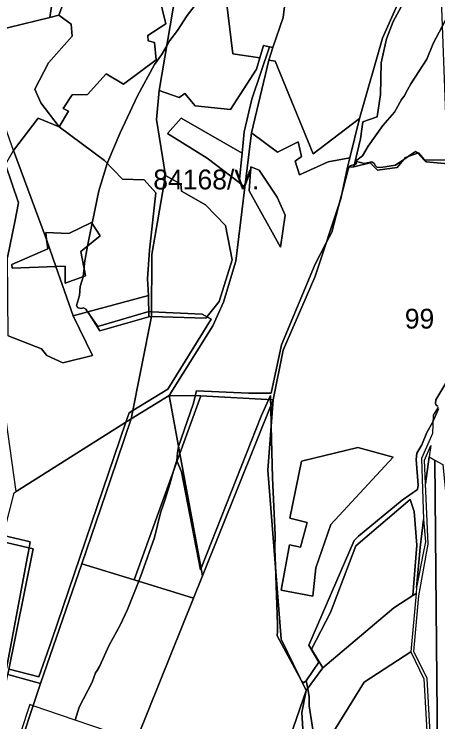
# Model space of a CAD drawing. Extents: x -477304 to -465429, y -1159113 to -1149210.
# Drawn here: x -470956 to -470635, y -1155977 to -1155441 of the extents above; entities that cross this region are included whole.
import ezdxf

# ---------------------------------------------------------------- set-up
doc = ezdxf.new("R2010")
doc.units = 0
for name, color, linetype in [('BPEJ_s', 7, 'Continuous'), ('PUPFL_s', 7, 'Continuous'), ('trav_porost_s', 7, 'Continuous')]:
    doc.layers.add(name, color=color, linetype=linetype)

msp = doc.modelspace()

# ---------------------------------------------------------------- linework, layer by layer
at = {"layer": 'BPEJ_s'}
for points in [[(-470803.32, -1155414.27), (-470824.78, -1155442.11), (-470832.22, -1155453.58), (-470837.95, -1155461.02), (-470840.25, -1155465.06), (-470844.12, -1155471.85), (-470849.43, -1155479.29), (-470862.39, -1155502.88), (-470875.56, -1155530.92), (-470884.91, -1155553.02), (-470885.3, -1155554.28), (-470891.71, -1155574.91), (-470896.71, -1155599.46), (-470898.68, -1155609.13), (-470900.11, -1155616.65), (-470902.55, -1155629.51), (-470902.87, -1155633.33), (-470903.4, -1155639.71), (-470903.46, -1155639.91), (-470905.74, -1155647.36)], [(-470900.11, -1155616.65), (-470898.68, -1155609.13), (-470896.71, -1155599.46), (-470891.71, -1155574.91), (-470885.3, -1155554.28), (-470884.91, -1155553.02), (-470875.56, -1155530.92), (-470862.39, -1155502.88), (-470849.43, -1155479.29), (-470844.12, -1155471.85), (-470840.25, -1155465.06), (-470837.95, -1155461.02), (-470832.22, -1155453.58), (-470824.78, -1155442.11), (-470803.32, -1155414.27)], [(-470615.49, -1155415.44), (-470627.6, -1155442.53), (-470628.17, -1155443.6), (-470631.75, -1155450.36), (-470638.65, -1155463.36), (-470643.54, -1155475.25), (-470655.65, -1155493.95), (-470657.96, -1155498.38), (-470660.53, -1155503.3), (-470662.66, -1155505.85), (-470667.97, -1155515.2), (-470676.68, -1155525.4), (-470687.94, -1155541.12), (-470692.19, -1155548.35), (-470697.35, -1155552.49)], [(-470678.17, -1155557.27), (-470681.36, -1155557.06), (-470682.15, -1155555.83), (-470683.27, -1155554.08), (-470684.97, -1155553.02), (-470690.92, -1155554.3), (-470697.35, -1155552.49), (-470692.19, -1155548.35), (-470687.94, -1155541.12), (-470676.68, -1155525.4), (-470667.97, -1155515.2), (-470662.66, -1155505.85), (-470660.53, -1155503.3), (-470657.96, -1155498.38), (-470655.65, -1155493.95), (-470643.54, -1155475.25), (-470638.65, -1155463.36), (-470631.75, -1155450.36), (-470628.17, -1155443.6), (-470627.6, -1155442.53), (-470615.49, -1155415.44)], [(-470650.35, -1155546.28), (-470650.12, -1155546.43), (-470645.45, -1155551.75), (-470645.09, -1155551.74), (-470644.83, -1155551.74), (-470590.63, -1155551.32), (-470581.28, -1155546.43), (-470555.78, -1155550.68), (-470531.47, -1155542.36), (-470527.63, -1155543.83), (-470524.07, -1155539.83), (-470493.74, -1155529.44), (-470493.16, -1155529.69), (-470492.25, -1155530.07), (-470491.89, -1155531.07), (-470487.53, -1155543.21)], [(-470634.61, -1155740), (-470638.89, -1155749.78), (-470639.07, -1155750.2), (-470643.32, -1155757.85), (-470647.15, -1155767.2), (-470650.97, -1155773.57), (-470651.4, -1155778.25), (-470649.91, -1155797.8), (-470650.55, -1155800.98), (-470662.02, -1155809.06), (-470695.17, -1155836.26), (-470698.36, -1155839.66), (-470732.78, -1155918.91), (-470725.13, -1155931.66), (-470734.62, -1155945.77), (-470735.86, -1155946.6), (-470737.03, -1155947.38), (-470738.13, -1155946.1), (-470738.3, -1155945.9), (-470756.58, -1155911.69), (-470756.49, -1155908.13), (-470756.36, -1155903.19), (-470758.01, -1155858.65), (-470758.49, -1155845.61), (-470758.27, -1155835.62), (-470760.19, -1155792.27), (-470761.19, -1155753.09), (-470761.58, -1155737.95), (-470761.71, -1155733.11), (-470761.79, -1155729.72), (-470763.23, -1155733.02), (-470768.69, -1155745.53), (-470814.21, -1155860.47), (-470814.75, -1155861.84), (-470829.03, -1155787.6), (-470832.39, -1155779.67), (-470832.68, -1155778.99), (-470832.01, -1155772.94), (-470831.37, -1155768.69), (-470831.28, -1155768.44), (-470827.09, -1155756.18), (-470820.11, -1155735.75), (-470818.83, -1155730.23), (-470818.79, -1155730.07), (-470817.76, -1155726.34), (-470778.46, -1155728.1), (-470763.37, -1155728.1), (-470761.2, -1155728.1), (-470753.39, -1155691.56), (-470727.89, -1155630.36), (-470719.49, -1155614.13), (-470715.35, -1155606.14), (-470710.31, -1155586.65), (-470706.86, -1155573.3), (-470702.82, -1155557.7), (-470702.12, -1155556.9), (-470701.33, -1155556), (-470698.19, -1155555.01), (-470697.29, -1155554.72), (-470696.66, -1155554.08), (-470697.35, -1155552.49), (-470690.92, -1155554.3), (-470684.97, -1155553.02), (-470683.27, -1155554.08), (-470682.15, -1155555.83), (-470681.36, -1155557.06), (-470678.17, -1155557.27), (-470667.12, -1155555.36), (-470660.82, -1155551.1), (-470657.65, -1155548.96), (-470652.03, -1155545.16), (-470650.35, -1155546.28)], [(-470590.63, -1155551.32), (-470644.83, -1155551.74), (-470645.09, -1155551.74), (-470645.45, -1155551.75), (-470650.12, -1155546.43), (-470650.35, -1155546.28), (-470652.03, -1155545.16), (-470657.65, -1155548.96), (-470660.82, -1155551.1), (-470667.12, -1155555.36), (-470678.17, -1155557.27)], [(-470697.35, -1155552.49), (-470696.66, -1155554.08), (-470697.29, -1155554.72), (-470698.19, -1155555.01), (-470701.33, -1155556), (-470702.12, -1155556.9), (-470702.82, -1155557.7), (-470706.86, -1155573.3), (-470710.31, -1155586.65), (-470715.35, -1155606.14), (-470719.49, -1155614.13), (-470727.89, -1155630.36), (-470753.39, -1155691.56), (-470761.2, -1155728.1), (-470763.37, -1155728.1), (-470778.46, -1155728.1), (-470817.76, -1155726.34), (-470818.79, -1155730.07), (-470818.83, -1155730.23), (-470820.11, -1155735.75), (-470827.09, -1155756.18), (-470831.28, -1155768.44), (-470831.37, -1155768.69), (-470832.01, -1155772.94), (-470832.68, -1155778.99), (-470835.03, -1155786.95), (-470837.99, -1155797.01), (-470841.35, -1155808.42), (-470842.91, -1155812.81), (-470844.97, -1155818.62), (-470849.64, -1155837.32), (-470858.78, -1155863.67), (-470861.47, -1155870.36), (-470870.04, -1155891.71), (-470875.56, -1155903.61), (-470883.85, -1155918.91), (-470891.07, -1155935.06), (-470892.9, -1155937.93), (-470894.05, -1155939.73), (-470896.6, -1155946.96), (-470906.58, -1155965.66), (-470909.63, -1155975.55), (-470941.33, -1155964.71), (-470943.92, -1155963.82), (-470945.68, -1155969.06), (-470955.68, -1156000)], [(-470959.63, -1155936.95), (-470936.97, -1155942.92), (-470927.43, -1155915.5), (-470871.18, -1155750.08), (-470868.76, -1155742.98), (-470865.88, -1155741.2), (-470839.44, -1155724.92), (-470806.72, -1155672.01), (-470813.52, -1155668.19), (-470851.87, -1155666.36), (-470853.68, -1155666.27), (-470853.82, -1155666.31), (-470892.42, -1155677.46), (-470898.68, -1155668.56), (-470900.16, -1155666.47), (-470901.49, -1155664.57), (-470903.18, -1155663.51), (-470904.67, -1155663.94), (-470907.65, -1155663.51), (-470908.5, -1155661.81), (-470906.16, -1155654.16), (-470905.74, -1155647.36), (-470903.46, -1155639.91), (-470903.4, -1155639.71), (-470902.87, -1155633.33), (-470902.55, -1155629.51), (-470900.11, -1155616.65)], [(-470905.74, -1155647.36), (-470906.16, -1155654.16), (-470908.5, -1155661.81), (-470907.65, -1155663.51), (-470904.67, -1155663.94), (-470903.18, -1155663.51), (-470901.49, -1155664.57), (-470900.16, -1155666.47), (-470898.68, -1155668.56), (-470892.42, -1155677.46), (-470853.82, -1155666.31), (-470853.68, -1155666.27), (-470851.87, -1155666.36), (-470813.52, -1155668.19), (-470806.72, -1155672.01), (-470839.44, -1155724.92), (-470865.88, -1155741.2), (-470868.76, -1155742.98), (-470871.18, -1155750.08), (-470927.43, -1155915.5), (-470936.97, -1155942.92), (-470959.63, -1155936.95)], [(-470628.24, -1155719.18), (-470636.52, -1155733.2), (-470636.95, -1155735.97), (-470636.31, -1155737.24), (-470635.53, -1155737.63), (-470635.04, -1155737.88)], [(-470635.04, -1155737.88), (-470635.53, -1155737.63), (-470636.31, -1155737.24), (-470636.95, -1155735.97), (-470636.52, -1155733.2), (-470628.24, -1155719.18)], [(-470869.4, -1155989.24), (-470909.63, -1155975.55), (-470906.58, -1155965.66), (-470896.6, -1155946.96), (-470894.05, -1155939.73), (-470892.9, -1155937.93), (-470891.07, -1155935.06), (-470883.85, -1155918.91), (-470875.56, -1155903.61), (-470870.04, -1155891.71), (-470861.47, -1155870.36), (-470858.78, -1155863.67), (-470849.64, -1155837.32), (-470844.97, -1155818.62), (-470842.91, -1155812.81), (-470841.35, -1155808.42), (-470837.99, -1155797.01), (-470835.03, -1155786.95), (-470832.68, -1155778.99), (-470832.39, -1155779.67), (-470829.03, -1155787.6), (-470814.75, -1155861.84), (-470814.21, -1155860.47), (-470768.69, -1155745.53), (-470763.23, -1155733.02), (-470761.79, -1155729.72), (-470761.71, -1155733.11), (-470761.58, -1155737.95), (-470761.19, -1155753.09), (-470760.19, -1155792.27), (-470758.27, -1155835.62), (-470758.49, -1155845.61), (-470758.01, -1155858.65), (-470756.36, -1155903.19), (-470756.49, -1155908.13)], [(-470729.8, -1155982.65), (-470732.35, -1155964.81), (-470732.35, -1155958.01), (-470733.52, -1155951.73), (-470734.62, -1155945.77), (-470725.13, -1155931.66), (-470732.78, -1155918.91), (-470698.36, -1155839.66), (-470695.17, -1155836.26), (-470662.02, -1155809.06), (-470650.55, -1155800.98), (-470649.91, -1155797.8), (-470651.4, -1155778.25), (-470650.97, -1155773.57), (-470647.15, -1155767.2), (-470643.32, -1155757.85), (-470639.07, -1155750.2), (-470638.89, -1155749.78), (-470634.61, -1155740)], [(-470963.86, -1155835.82), (-470946.75, -1155839.87), (-470945.56, -1155840.15), (-470943.56, -1155840.62), (-470944.41, -1155845.13), (-470945.17, -1155849.18), (-470945.89, -1155853.04), (-470961.58, -1155936.43)], [(-470961.58, -1155936.43), (-470945.89, -1155853.04), (-470945.17, -1155849.18), (-470944.41, -1155845.13), (-470943.56, -1155840.62), (-470945.56, -1155840.15), (-470946.75, -1155839.87), (-470963.86, -1155835.82)], [(-470756.49, -1155908.13), (-470756.58, -1155911.69), (-470738.3, -1155945.9), (-470738.13, -1155946.1), (-470737.03, -1155947.38), (-470735.86, -1155946.6), (-470734.62, -1155945.77)], [(-470734.62, -1155945.77), (-470733.52, -1155951.73), (-470732.35, -1155958.01), (-470732.35, -1155964.81), (-470729.8, -1155982.65)], [(-470869.4, -1155989.24), (-470909.63, -1155975.55), (-470941.33, -1155964.71), (-470943.92, -1155963.82), (-470945.68, -1155969.06), (-470955.68, -1156000)]]:
    msp.add_lwpolyline(points, dxfattribs=at)
at = {"layer": 'PUPFL_s'}
for points in [[(-470871.72, -1155069.23), (-470864.73, -1155053.8), (-470854.75, -1155056.73), (-470874.14, -1155116.56), (-470891.69, -1155151.09), (-470909.48, -1155237), (-470913.11, -1155340.83), (-470928.65, -1155443.54), (-470970.24, -1155453.73), (-470967.13, -1155420.04), (-470969.04, -1155388.49), (-470964.39, -1155378.06), (-470961.07, -1155361.45), (-470948.05, -1155328.45), (-470939.67, -1155293.89), (-470930.5, -1155258.99), (-470928.23, -1155233.59), (-470914.76, -1155194.26), (-470902.7, -1155138.01), (-470885.31, -1155112)], [(-470918.74, -1155512.46), (-470914.5, -1155514.69), (-470921.58, -1155526.43), (-470935.6, -1155508.15), (-470940.1, -1155497.88), (-470929.64, -1155478.08), (-470911.74, -1155457.8), (-470912.71, -1155448.67), (-470922.05, -1155441.92), (-470914.07, -1155420.94), (-470891.17, -1155389.39), (-470881.07, -1155389.42), (-470858.93, -1155402.46), (-470834.63, -1155411.25), (-470845.92, -1155427.52), (-470841.03, -1155448.43), (-470854.55, -1155457.33), (-470854.44, -1155461.29), (-470849.51, -1155462.48), (-470848.33, -1155475.59), (-470872.99, -1155494.02), (-470886.14, -1155486.32), (-470900.13, -1155501.98), (-470911.95, -1155502.2)], [(-470846.06, -1155498.98), (-470833.3, -1155424.47), (-470816.57, -1155405.28), (-470813.84, -1155406.6), (-470809.39, -1155401.97), (-470798.66, -1155402.57), (-470790.23, -1155471.13), (-470769.86, -1155474.17), (-470772.33, -1155482.67), (-470792.13, -1155513.38), (-470818.81, -1155510.6), (-470826.44, -1155501.31), (-470830.83, -1155504.1)], [(-470922.05, -1155441.92), (-470912.71, -1155448.67), (-470911.74, -1155457.8), (-470929.64, -1155478.08), (-470940.1, -1155497.88), (-470935.6, -1155508.15), (-470921.58, -1155526.43), (-470937.69, -1155519.96), (-470956.34, -1155544.22), (-470973.93, -1155494.85), (-470970.24, -1155453.73), (-470928.65, -1155443.54)], [(-470809.76, -1155550.11), (-470785.36, -1155568.52), (-470781.15, -1155572.05), (-470788.03, -1155628.06), (-470797.33, -1155659.07), (-470805.33, -1155677.06), (-470838.45, -1155729.83), (-470867.12, -1155747.52), (-470851.9, -1155669.99), (-470810.59, -1155671.29), (-470800.52, -1155658.77), (-470790.72, -1155627.04), (-470795.75, -1155601.15), (-470810.95, -1155585.59), (-470829.06, -1155575.05), (-470829.49, -1155569.8), (-470841.25, -1155563.35), (-470847.9, -1155520.82), (-470846.06, -1155498.98), (-470830.83, -1155504.1), (-470826.44, -1155501.31), (-470818.81, -1155510.6), (-470792.13, -1155513.38), (-470772.33, -1155482.67), (-470769.86, -1155474.17), (-470767.14, -1155464.8), (-470762.48, -1155465.88), (-470775.79, -1155505.48), (-470781.74, -1155530.23), (-470783.18, -1155546.4), (-470829.45, -1155519.76), (-470839.78, -1155531.52)], [(-470781.15, -1155572.05), (-470785.36, -1155568.52), (-470783.18, -1155546.4), (-470781.74, -1155530.23), (-470775.79, -1155505.48), (-470762.48, -1155465.88), (-470759.85, -1155466.47), (-470763.02, -1155475.87), (-470776.11, -1155530.99)], [(-470694.5, -1155520.04), (-470701.68, -1155550.02), (-470717.98, -1155552.87), (-470739.86, -1155562.67), (-470743.12, -1155552.54), (-470738.19, -1155548.88), (-470740.78, -1155537.66), (-470756.43, -1155545.64), (-470776.11, -1155530.99), (-470763.02, -1155475.87), (-470758.18, -1155476.61), (-470729.4, -1155546.99)], [(-470914.4, -1155607.17), (-470931.76, -1155606.45), (-470931.29, -1155611.8), (-470956.34, -1155544.22), (-470937.69, -1155519.96), (-470921.58, -1155526.43), (-470887.47, -1155552.04), (-470873.85, -1155566.12), (-470857.35, -1155566.55), (-470848.58, -1155576.39), (-470853.43, -1155619.92), (-470854.73, -1155641.51), (-470854.13, -1155654.23), (-470900.02, -1155666.43), (-470911.17, -1155669.39), (-470924.17, -1155632.19), (-470917.24, -1155631.92), (-470917.13, -1155644.81), (-470901.67, -1155639.27), (-470905.37, -1155620.88), (-470890.53, -1155608.96), (-470897.12, -1155598.83)], [(-470785.36, -1155568.52), (-470809.76, -1155550.11), (-470839.78, -1155531.52), (-470829.45, -1155519.76), (-470783.18, -1155546.4)], [(-470805.33, -1155677.06), (-470797.33, -1155659.07), (-470788.03, -1155628.06), (-470781.15, -1155572.05), (-470776.11, -1155530.99), (-470756.43, -1155545.64), (-470740.78, -1155537.66), (-470738.19, -1155548.88), (-470743.12, -1155552.54), (-470739.86, -1155562.67), (-470717.98, -1155552.87), (-470701.68, -1155550.02), (-470703.54, -1155557), (-470708.42, -1155580.99), (-470728.22, -1155640.28), (-470752.23, -1155695.51), (-470759.68, -1155733.22), (-470814.45, -1155730.12), (-470838.45, -1155729.83)], [(-470918.86, -1155705.17), (-470930.94, -1155699.58), (-470935.04, -1155694.42), (-470960.2, -1155684.67), (-470960.68, -1155625.3), (-470955.25, -1155598.32), (-470952.38, -1155584.04), (-470962.2, -1155554.96), (-470956.34, -1155544.22), (-470931.29, -1155611.8), (-470930.28, -1155618.79), (-470957.57, -1155630.57), (-470957.24, -1155633.45), (-470924.17, -1155632.19), (-470911.17, -1155669.39), (-470896.55, -1155699.52)], [(-470754.12, -1155617.52), (-470750.52, -1155593.19), (-470756.81, -1155579.61), (-470770.36, -1155559.24), (-470776.62, -1155556.64), (-470777.77, -1155574.85)], [(-470754.12, -1155617.52), (-470777.77, -1155574.85), (-470776.62, -1155556.64), (-470770.36, -1155559.24), (-470756.81, -1155579.61), (-470750.52, -1155593.19)], [(-470829.06, -1155575.05), (-470810.95, -1155585.59), (-470795.75, -1155601.15), (-470790.72, -1155627.04), (-470800.52, -1155658.77), (-470810.59, -1155671.29), (-470851.9, -1155669.99), (-470851.53, -1155623.19), (-470841.25, -1155563.35), (-470829.49, -1155569.8)], [(-470901.67, -1155639.27), (-470917.13, -1155644.81), (-470917.24, -1155631.92), (-470924.17, -1155632.19), (-470931.29, -1155611.8), (-470931.76, -1155606.45), (-470914.4, -1155607.17), (-470897.12, -1155598.83), (-470890.53, -1155608.96), (-470905.37, -1155620.88)], [(-470930.28, -1155618.79), (-470931.29, -1155611.8), (-470924.17, -1155632.19), (-470957.24, -1155633.45), (-470957.57, -1155630.57)], [(-470900.02, -1155666.43), (-470854.13, -1155654.23), (-470853.72, -1155670.28), (-470890.88, -1155680.98)], [(-470830.28, -1155773.84), (-470864.85, -1155869.31), (-470904.43, -1155857.17), (-470882.8, -1155793.78), (-470867.12, -1155747.52), (-470838.45, -1155729.83)], [(-470838.45, -1155729.83), (-470814.45, -1155730.12), (-470830.28, -1155773.84)], [(-470813.13, -1155866.28), (-470830.28, -1155773.84), (-470814.45, -1155730.12), (-470759.68, -1155733.22)], [(-470935.59, -1156168.87), (-470871.07, -1156010.02), (-470819.95, -1155883.26), (-470813.13, -1155866.28), (-470759.68, -1155733.22), (-470763.72, -1155786.26), (-470753.61, -1155914.38), (-470734.63, -1155953.27), (-470768.84, -1156051.75), (-470810.94, -1156172.94)], [(-470941.25, -1155845.88), (-470964.96, -1155840.24), (-470962.75, -1155831.35), (-470955.79, -1155803.44), (-470954.15, -1155802.46), (-470867.12, -1155747.52), (-470882.8, -1155793.78), (-470904.43, -1155857.17), (-470935.75, -1155947.84), (-470960.48, -1155941.14)], [(-470641.61, -1155776.16), (-470644.5, -1155796.67), (-470645.27, -1155778.72), (-470640.49, -1155767.59)], [(-470864.85, -1155869.31), (-470830.28, -1155773.84), (-470813.13, -1155866.28), (-470819.95, -1155883.26)], [(-470668.91, -1155776.47), (-470716.18, -1155827.44), (-470727.5, -1155860.24), (-470729.76, -1155881.75), (-470753.6, -1155877.14), (-470747.31, -1155842.93), (-470739.11, -1155844.62), (-470734.01, -1155826.08), (-470747.02, -1155822.81), (-470738.25, -1155779.65), (-470695.56, -1155769.2)], [(-470734.01, -1155826.08), (-470739.11, -1155844.62), (-470747.31, -1155842.93), (-470753.6, -1155877.14), (-470729.76, -1155881.75), (-470727.5, -1155860.24), (-470716.18, -1155827.44), (-470668.91, -1155776.47), (-470695.56, -1155769.2), (-470738.25, -1155779.65), (-470747.02, -1155822.81)], [(-470644.5, -1155796.67), (-470641.61, -1155776.16), (-470637.36, -1155778.82), (-470636.33, -1155891.03), (-470635.34, -1155997.82), (-470639.95, -1156003.75), (-470643.23, -1155944.14), (-470653.36, -1155923.6), (-470649.51, -1155881.42), (-470642.52, -1155842.38)], [(-470622.96, -1155865.56), (-470608.66, -1155934.43), (-470609.51, -1156023.21), (-470609.81, -1156053.66), (-470631.9, -1156013.49), (-470633.59, -1156022.45), (-470640.17, -1156005.91), (-470639.95, -1156003.75), (-470635.34, -1155997.82), (-470636.33, -1155891.03), (-470637.36, -1155778.82), (-470631.26, -1155781.99)], [(-470648.45, -1155844.82), (-470645.92, -1155823.8), (-470644.43, -1155840.66), (-470646.19, -1155849.28), (-470651.15, -1155875.22)], [(-470971.67, -1155867.14), (-470964.96, -1155840.24), (-470941.25, -1155845.88), (-470960.48, -1155941.14), (-470987.81, -1155933.73)], [(-470935.75, -1155947.84), (-470904.43, -1155857.17), (-470864.85, -1155869.31), (-470819.95, -1155883.26), (-470871.07, -1156010.02), (-470955.14, -1156006.49)], [(-470739.63, -1156025.68), (-470743.8, -1156009.07), (-470737.04, -1155986.49), (-470737.91, -1155969.8), (-470734.63, -1155953.27), (-470722.1, -1155935.9), (-470668.44, -1155890.52), (-470654.11, -1155881.35), (-470651.37, -1155879.6), (-470655.51, -1155923.82), (-470690.93, -1155946.78)], [(-470655.51, -1155923.82), (-470645.63, -1155944.19), (-470642.11, -1156005.92), (-470690.4, -1156057.92), (-470711.91, -1156081.08), (-470736.91, -1156113.58), (-470739.11, -1156116.44), (-470739.63, -1156025.68), (-470690.93, -1155946.78)], [(-470935.75, -1155947.84), (-470955.14, -1156006.49), (-471010.25, -1156167.48), (-470993.51, -1156097.54), (-470959.29, -1155997.99), (-470965.47, -1155965.84), (-470960.48, -1155941.14)], [(-470737.91, -1155969.8), (-470737.04, -1155986.49), (-470743.8, -1156009.07), (-470739.63, -1156025.68), (-470739.11, -1156116.44), (-470786.5, -1156173.61), (-470810.94, -1156172.94), (-470768.84, -1156051.75), (-470734.63, -1155953.27)]]:
    msp.add_lwpolyline(points, close=True, dxfattribs=at)
for points in [[(-470914.07, -1155420.94), (-470922.05, -1155441.92), (-470928.65, -1155443.54), (-470913.11, -1155340.83)], [(-470633.25, -1155409.63), (-470628.57, -1155537.05), (-470551.69, -1155534.6), (-470527.63, -1155543.83), (-470554.19, -1155553.34), (-470580.25, -1155548.87), (-470589.63, -1155553.09), (-470627.3, -1155554.44), (-470643.8, -1155552.91), (-470649.8, -1155546.08), (-470659.65, -1155549.69), (-470665.98, -1155557.32), (-470680.68, -1155559.24), (-470686.25, -1155553.77), (-470698.58, -1155556.65), (-470693.58, -1155535.5), (-470691.89, -1155522.56), (-470681.01, -1155518.9), (-470678.52, -1155502.07), (-470678.07, -1155477.86), (-470673.9, -1155459.84), (-470668.78, -1155446.62), (-470653.95, -1155419.23)], [(-470653.95, -1155419.23), (-470668.78, -1155446.62), (-470673.9, -1155459.84), (-470678.07, -1155477.86), (-470678.52, -1155502.07), (-470681.01, -1155518.9), (-470691.89, -1155522.56), (-470693.58, -1155535.5), (-470698.58, -1155556.65), (-470703.54, -1155557), (-470701.68, -1155550.02), (-470694.5, -1155520.04), (-470677.03, -1155459.27), (-470657.65, -1155415.3)], [(-470833.3, -1155424.47), (-470846.06, -1155498.98), (-470847.9, -1155520.82), (-470841.25, -1155563.35), (-470851.53, -1155623.19), (-470851.9, -1155669.99), (-470853.72, -1155670.28), (-470854.13, -1155654.23), (-470854.73, -1155641.51), (-470853.43, -1155619.92), (-470848.58, -1155576.39), (-470857.35, -1155566.55), (-470873.85, -1155566.12), (-470887.47, -1155552.04), (-470921.58, -1155526.43), (-470914.5, -1155514.69), (-470918.74, -1155512.46), (-470911.95, -1155502.2), (-470900.13, -1155501.98), (-470886.14, -1155486.32), (-470872.99, -1155494.02), (-470848.33, -1155475.59), (-470849.51, -1155462.48), (-470854.44, -1155461.29), (-470854.55, -1155457.33), (-470841.03, -1155448.43), (-470845.92, -1155427.52)], [(-470634.83, -1155738.62), (-470638.71, -1155744.71), (-470639.2, -1155758.52), (-470647.55, -1155777.55), (-470645.92, -1155823.8), (-470648.45, -1155844.82), (-470651.15, -1155875.22), (-470651.37, -1155879.6), (-470654.11, -1155881.35), (-470651.04, -1155843.13), (-470653.06, -1155817.75), (-470656.01, -1155808.56), (-470697.22, -1155843.56), (-470716.27, -1155894.15), (-470730.68, -1155921.97), (-470722.1, -1155935.9), (-470734.63, -1155953.27), (-470753.61, -1155914.38), (-470763.72, -1155786.26), (-470759.68, -1155733.22), (-470752.23, -1155695.51), (-470728.22, -1155640.28), (-470708.42, -1155580.99), (-470703.54, -1155557), (-470698.58, -1155556.65), (-470686.25, -1155553.77), (-470680.68, -1155559.24), (-470665.98, -1155557.32), (-470659.65, -1155549.69), (-470649.8, -1155546.08), (-470643.8, -1155552.91), (-470627.3, -1155554.44)], [(-470962.2, -1155554.96), (-470952.38, -1155584.04), (-470955.25, -1155598.32), (-470960.68, -1155625.3)], [(-470960.2, -1155684.67), (-470935.04, -1155694.42), (-470930.94, -1155699.58), (-470918.86, -1155705.17), (-470896.55, -1155699.52), (-470911.17, -1155669.39), (-470900.02, -1155666.43), (-470890.88, -1155680.98), (-470853.72, -1155670.28), (-470851.9, -1155669.99), (-470867.12, -1155747.52), (-470954.15, -1155802.46), (-470966.6, -1155715.68)]]:
    msp.add_lwpolyline(points, dxfattribs=at)
at = {"layer": 'trav_porost_s'}
for points in [[(-470750.84, -1155433.27), (-470752.18, -1155443.73), (-470759.85, -1155466.47), (-470762.48, -1155465.88), (-470767.14, -1155464.8), (-470769.86, -1155474.17), (-470790.23, -1155471.13), (-470798.66, -1155402.57)], [(-470657.65, -1155415.3), (-470677.03, -1155459.27), (-470694.5, -1155520.04), (-470729.4, -1155546.99), (-470758.18, -1155476.61), (-470763.02, -1155475.87), (-470759.85, -1155466.47), (-470752.18, -1155443.73), (-470750.84, -1155433.27)]]:
    msp.add_lwpolyline(points, dxfattribs=at)
msp.add_lwpolyline([(-470656.01, -1155808.56), (-470653.06, -1155817.75), (-470651.04, -1155843.13), (-470654.11, -1155881.35), (-470668.44, -1155890.52), (-470722.1, -1155935.9), (-470730.68, -1155921.97), (-470716.27, -1155894.15), (-470697.22, -1155843.56)], close=True, dxfattribs=at)

# ---------------------------------------------------------------- texts
at = {"layer": 'BPEJ_s'}
for s, p in [('84168/V.', (-470850.45, -1155573.78)), ('99', (-470660.1, -1155679.16))]:
    msp.add_text(s, height=15, dxfattribs=at).set_placement(p)

doc.saveas('drawing.dxf')
